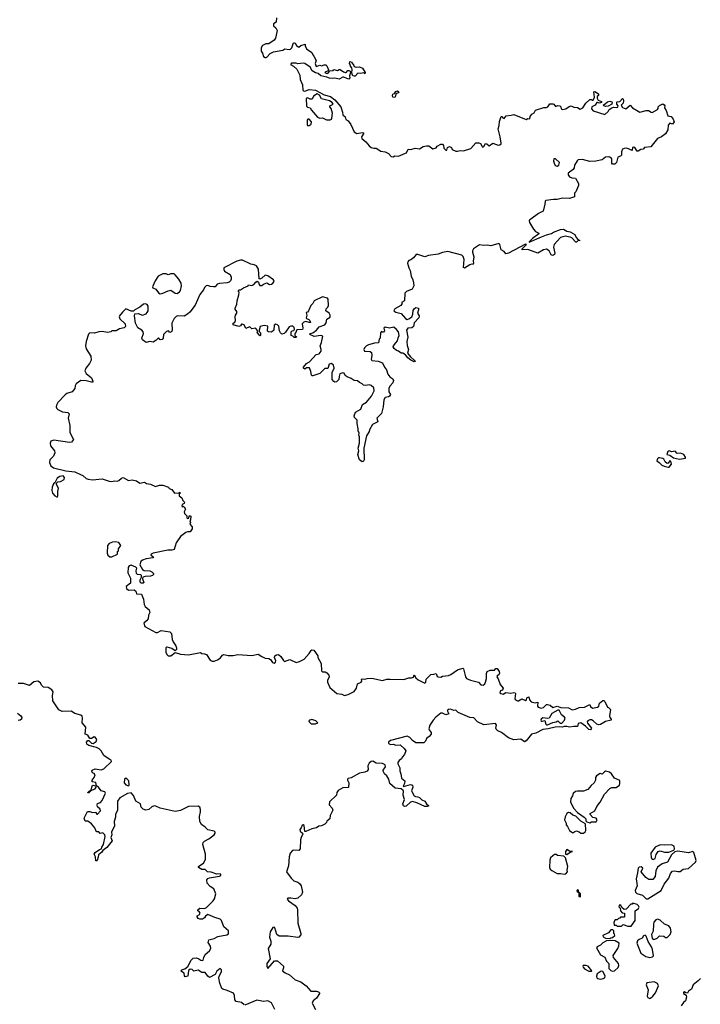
# Model space of a CAD drawing. Extents: x 2106670 to 2323771, y 35271 to 224896.
# Tile 377 of 419: x 2262581 to 2270299, y 175434 to 186593. Entities that reach past the tile are written whole.
import ezdxf

# ---------------------------------------------------------------- set-up
doc = ezdxf.new("R2010")
doc.units = 0

msp = doc.modelspace()

# ---------------------------------------------------------------- linework, layer by layer
at = {"layer": '0CON20XD'}
for points in [[(2265494, 186615), (2265488, 186565), (2265458, 186545), (2265458, 186525), (2265485, 186502), (2265501, 186471), (2265481, 186385), (2265465, 186360), (2265405, 186318), (2265372, 186318), (2265335, 186302), (2265318, 186275), (2265318, 186235), (2265333, 186215), (2265344, 186174), (2265364, 186164), (2265375, 186166), (2265385, 186170), (2265421, 186209), (2265460, 186230), (2265565, 186248), (2265589, 186261), (2265635, 186254), (2265651, 186259), (2265666, 186274), (2265685, 186330), (2265692, 186332), (2265706, 186326), (2265721, 186301), (2265745, 186282), (2265768, 186302), (2265820, 186315), (2265820, 186295), (2265833, 186263), (2265895, 186220), (2265904, 186194), (2265918, 186178), (2265942, 186132), (2265933, 186095), (2265944, 186064), (2265985, 186078), (2266005, 186070), (2266035, 186082), (2266052, 186082), (2266065, 186070), (2266082, 186025), (2266078, 186012), (2266045, 186000), (2266042, 185995), (2266055, 185988), (2266075, 185983), (2266098, 186012), (2266135, 186018), (2266145, 186030), (2266185, 186018), (2266205, 186030), (2266215, 186028), (2266252, 186002), (2266275, 185993), (2266285, 185996), (2266303, 186017), (2266315, 186018), (2266328, 186008), (2266333, 185995), (2266321, 185955), (2266326, 185934), (2266315, 185920), (2266290, 185925), (2266255, 185942), (2266245, 185942), (2266205, 185918), (2266155, 185932), (2266133, 185927), (2266095, 185929), (2266063, 185943), (2265997, 185957), (2265965, 185982), (2265935, 185989), (2265896, 186015), (2265876, 186056), (2265815, 186096), (2265795, 186100), (2265735, 186093), (2265715, 186102), (2265665, 186100), (2265650, 186085), (2265685, 186068), (2265724, 186034), (2265758, 185965), (2265761, 185915), (2265788, 185855), (2265793, 185795), (2265800, 185785), (2265815, 185782), (2265865, 185801), (2265935, 185794), (2266035, 185743), (2266105, 185721), (2266154, 185685), (2266222, 185605), (2266241, 185545), (2266244, 185514), (2266271, 185491), (2266281, 185461), (2266307, 185445), (2266336, 185406), (2266375, 185322), (2266405, 185302), (2266465, 185316), (2266479, 185309), (2266482, 185305), (2266457, 185265), (2266460, 185245), (2266508, 185208), (2266543, 185163), (2266568, 185145), (2266595, 185137), (2266625, 185136), (2266675, 185102), (2266725, 185094), (2266762, 185075), (2266795, 185043), (2266815, 185038), (2266835, 185050), (2266875, 185047), (2266955, 185079), (2266966, 185085), (2266985, 185127), (2267015, 185123), (2267065, 185137), (2267115, 185128), (2267158, 185155), (2267194, 185164), (2267222, 185162), (2267265, 185130), (2267305, 185142), (2267315, 185158), (2267355, 185181), (2267375, 185183), (2267387, 185167), (2267390, 185135), (2267413, 185113), (2267426, 185114), (2267432, 185145), (2267455, 185156), (2267477, 185145), (2267485, 185120), (2267525, 185102), (2267545, 185102), (2267575, 185109), (2267615, 185106), (2267697, 185133), (2267755, 185199), (2267786, 185196), (2267805, 185188), (2267822, 185165), (2267824, 185154), (2267835, 185150), (2267846, 185154), (2267865, 185188), (2267880, 185185), (2267905, 185162), (2267947, 185193), (2268005, 185170), (2268027, 185173), (2268040, 185185), (2268040, 185195), (2268031, 185265), (2268007, 185355), (2268018, 185395), (2268022, 185438), (2268040, 185495), (2268050, 185495), (2268061, 185481), (2268076, 185474), (2268098, 185505), (2268155, 185509), (2268185, 185520), (2268305, 185469), (2268325, 185463), (2268345, 185472), (2268365, 185470), (2268370, 185495), (2268387, 185523), (2268415, 185538), (2268432, 185568), (2268525, 185598), (2268555, 185597), (2268572, 185605), (2268592, 185638), (2268625, 185641), (2268640, 185635), (2268658, 185608), (2268685, 185620), (2268705, 185616), (2268716, 185606), (2268723, 185583), (2268735, 185576), (2268775, 185581), (2268812, 185608), (2268835, 185616), (2268865, 185602), (2268905, 185599), (2268935, 185579), (2268945, 185581), (2268966, 185594), (2269002, 185648), (2269045, 185687), (2269065, 185690), (2269075, 185680), (2269085, 185682), (2269100, 185715), (2269092, 185775), (2269105, 185780), (2269145, 185752), (2269146, 185735), (2269128, 185722), (2269128, 185705), (2269142, 185681), (2269178, 185665), (2269178, 185655), (2269155, 185646), (2269135, 185656), (2269125, 185654), (2269107, 185623), (2269070, 185605), (2269064, 185584), (2269085, 185560), (2269215, 185517), (2269256, 185554), (2269267, 185575), (2269295, 185594), (2269315, 185601), (2269345, 185597), (2269365, 185602), (2269366, 185616), (2269354, 185634), (2269352, 185658), (2269357, 185663), (2269386, 185664), (2269415, 185700), (2269424, 185694), (2269428, 185675), (2269425, 185648), (2269403, 185625), (2269415, 185599), (2269456, 185584), (2269505, 185623), (2269530, 185595), (2269593, 185555)], [(2266372, 185952), (2266358, 185958), (2266350, 185975), (2266346, 185995), (2266352, 186025), (2266347, 186047), (2266332, 186065), (2266330, 186085), (2266320, 186095), (2266325, 186120), (2266345, 186112), (2266370, 186075), (2266372, 186062), (2266396, 186056), (2266435, 186059), (2266470, 186045), (2266500, 185995), (2266495, 185980), (2266485, 185990), (2266445, 185983), (2266415, 185987), (2266385, 185954), (2266372, 185952)], [(2266103, 185457), (2266115, 185464), (2266122, 185478), (2266127, 185535), (2266112, 185585), (2266098, 185605), (2266099, 185615), (2266134, 185635), (2266125, 185655), (2266095, 185672), (2266005, 185696), (2265979, 185739), (2265955, 185753), (2265912, 185728), (2265898, 185692), (2265873, 185693), (2265845, 185708), (2265829, 185701), (2265835, 185611), (2265845, 185601), (2265873, 185595), (2265889, 185569), (2265958, 185488), (2265985, 185477), (2266015, 185479), (2266059, 185459), (2266103, 185457)], [(2266835, 185712), (2266814, 185714), (2266808, 185735), (2266811, 185749), (2266832, 185758), (2266845, 185780), (2266866, 185786), (2266880, 185775), (2266872, 185765), (2266847, 185753), (2266844, 185725), (2266835, 185712)], [(2269593, 185555), (2269615, 185546), (2269685, 185564), (2269713, 185563), (2269743, 185543), (2269755, 185542), (2269812, 185575), (2269822, 185585), (2269820, 185605), (2269835, 185620), (2269875, 185638), (2269889, 185629), (2269897, 185615), (2269893, 185595), (2269913, 185565), (2269930, 185505), (2269967, 185497), (2269992, 185465), (2270002, 185435), (2269985, 185410), (2269955, 185420), (2269935, 185398), (2269930, 185345), (2269905, 185300), (2269860, 185265), (2269813, 185245), (2269737, 185153), (2269666, 185144), (2269650, 185125), (2269625, 185121), (2269595, 185101), (2269585, 185102), (2269556, 185146), (2269545, 185150), (2269532, 185145), (2269525, 185112), (2269465, 185138), (2269436, 185134), (2269417, 185125), (2269404, 185096), (2269404, 185056), (2269394, 185046), (2269364, 185036), (2269350, 184975), (2269330, 184955), (2269303, 184955), (2269296, 184966), (2269296, 185016), (2269275, 185033), (2269255, 185039), (2269225, 185034), (2269185, 185006), (2269115, 184989), (2269045, 184985), (2268965, 185010), (2268915, 185004), (2268903, 184995), (2268874, 184945), (2268869, 184915), (2268856, 184894), (2268800, 184855), (2268802, 184835), (2268815, 184813), (2268841, 184801), (2268885, 184797), (2268916, 184735), (2268918, 184712), (2268888, 184642), (2268872, 184625), (2268872, 184585), (2268816, 184566), (2268735, 184569), (2268675, 184554), (2268635, 184556), (2268546, 184544), (2268538, 184535), (2268536, 184504), (2268516, 184424), (2268463, 184397), (2268379, 184331), (2268362, 184325), (2268359, 184315), (2268363, 184295), (2268407, 184217), (2268431, 184191), (2268469, 184175), (2268468, 184165), (2268395, 184112), (2268359, 184075), (2268360, 184070), (2268497, 184133), (2268555, 184156), (2268610, 184170), (2268635, 184186), (2268715, 184215), (2268748, 184218), (2268785, 184198), (2268825, 184190), (2268875, 184160), (2268890, 184125), (2268912, 184102), (2268930, 184095), (2268930, 184085), (2268915, 184090), (2268895, 184072), (2268887, 184073), (2268841, 184121), (2268825, 184129), (2268765, 184141), (2268715, 184124), (2268642, 184045), (2268636, 184015), (2268650, 183945), (2268645, 183930), (2268636, 183924), (2268622, 183922), (2268608, 183928), (2268584, 183975), (2268555, 183994), (2268521, 183985), (2268455, 183946), (2268345, 183990), (2268280, 183985), (2268280, 183995), (2268327, 184045), (2268318, 184048), (2268124, 183945), (2268095, 183940), (2268074, 183964), (2268040, 183985), (2268026, 184046), (2268015, 184057), (2267925, 184030), (2267885, 184038), (2267845, 184034), (2267795, 184040), (2267729, 183995), (2267716, 183975), (2267715, 183960), (2267730, 183905), (2267722, 183855), (2267727, 183833), (2267715, 183820), (2267705, 183822), (2267685, 183813), (2267625, 183778), (2267612, 183785), (2267621, 183875), (2267610, 183910), (2267595, 183926), (2267435, 183964), (2267375, 183956), (2267325, 183937), (2267215, 183920), (2267175, 183907), (2267095, 183933), (2267078, 183932), (2267047, 183895), (2267015, 183870), (2266995, 183862), (2266982, 183848), (2266979, 183835), (2266995, 183780), (2267010, 183750), (2267020, 183685), (2267040, 183645), (2267048, 183612), (2267051, 183575), (2267032, 183538), (2266969, 183511), (2266947, 183495), (2266944, 183406), (2266912, 183388), (2266920, 183375), (2266903, 183355), (2266834, 183316), (2266824, 183295), (2266845, 183280), (2266905, 183263), (2266957, 183205), (2266975, 183196), (2266995, 183202), (2267027, 183225), (2267040, 183255), (2267044, 183296), (2267053, 183315), (2267075, 183331), (2267102, 183325), (2267103, 183303), (2267091, 183265), (2267110, 183235), (2267107, 183215), (2267053, 183157), (2267048, 183115), (2267029, 183101), (2266982, 183095), (2266966, 183074), (2266984, 182995), (2266972, 182945), (2266975, 182900), (2266990, 182855), (2266980, 182815), (2267012, 182771), (2267056, 182735), (2267065, 182720), (2267055, 182714), (2267015, 182736), (2266982, 182762), (2266955, 182793), (2266925, 182812), (2266905, 182813), (2266876, 182836), (2266854, 182844), (2266828, 182868), (2266818, 182885), (2266820, 182895), (2266845, 182930), (2266866, 182954), (2266871, 182989), (2266886, 183015), (2266876, 183055), (2266855, 183083), (2266825, 183107), (2266775, 183097), (2266725, 183108), (2266712, 183095), (2266717, 183065), (2266708, 183052), (2266695, 183050), (2266685, 183060), (2266672, 183045), (2266670, 182985), (2266658, 182972), (2266648, 182932), (2266605, 182928), (2266535, 182908), (2266512, 182895), (2266492, 182875), (2266482, 182855), (2266490, 182835), (2266555, 182832), (2266571, 182821), (2266574, 182786), (2266567, 182745), (2266575, 182730), (2266645, 182721), (2266694, 182704), (2266716, 182655), (2266742, 182625), (2266755, 182574), (2266779, 182545), (2266813, 182523), (2266821, 182505), (2266814, 182476), (2266781, 182445), (2266766, 182415), (2266766, 182376), (2266784, 182345), (2266776, 182325), (2266765, 182317), (2266725, 182311), (2266709, 182285), (2266704, 182205), (2266685, 182130), (2266630, 182075), (2266642, 182035), (2266581, 182005), (2266549, 181945), (2266544, 181925), (2266512, 181878), (2266482, 181735), (2266486, 181604), (2266479, 181591), (2266465, 181583), (2266433, 181605), (2266417, 181665), (2266427, 181705), (2266421, 181735), (2266436, 181795), (2266433, 181865), (2266427, 181885), (2266431, 181905), (2266419, 181935), (2266420, 181955), (2266406, 182016), (2266409, 182055), (2266378, 182085), (2266373, 182103), (2266390, 182145), (2266451, 182179), (2266470, 182230), (2266515, 182259), (2266570, 182325), (2266600, 182385), (2266595, 182422), (2266566, 182446), (2266545, 182453), (2266505, 182446), (2266479, 182449), (2266465, 182467), (2266435, 182480), (2266411, 182501), (2266375, 182502), (2266338, 182528), (2266295, 182544), (2266272, 182562), (2266262, 182585), (2266245, 182592), (2266212, 182578), (2266202, 182548), (2266201, 182515), (2266175, 182487), (2266155, 182485), (2266142, 182492), (2266126, 182515), (2266123, 182533), (2266126, 182594), (2266148, 182645), (2266138, 182678), (2266116, 182696), (2266091, 182689), (2266075, 182640), (2266041, 182639), (2265985, 182584), (2265905, 182557), (2265895, 182558), (2265890, 182565), (2265883, 182605), (2265868, 182648), (2265835, 182646), (2265815, 182634), (2265800, 182645), (2265798, 182655), (2265833, 182697), (2265866, 182715), (2265943, 182797), (2265978, 182805), (2266000, 182835), (2266001, 182855), (2265989, 182895), (2266003, 182935), (2266017, 183007), (2265995, 183014), (2265921, 183001), (2265872, 183025), (2265880, 183035), (2265905, 183043), (2265945, 183074), (2265978, 183112), (2266040, 183135), (2266056, 183156), (2266062, 183198), (2266100, 183220), (2266100, 183245), (2266092, 183265), (2266052, 183295), (2266058, 183315), (2266076, 183334), (2266084, 183355), (2266079, 183425), (2266072, 183435), (2266013, 183453), (2265920, 183405), (2265906, 183375), (2265884, 183355), (2265856, 183294), (2265845, 183280), (2265830, 183275), (2265838, 183245), (2265830, 183215), (2265833, 183205), (2265860, 183195), (2265870, 183185), (2265878, 183162), (2265865, 183160), (2265825, 183171), (2265804, 183166), (2265784, 183146), (2265792, 183095), (2265788, 183082), (2265723, 183077), (2265708, 183042), (2265700, 183035), (2265700, 183015), (2265718, 182998), (2265715, 182990), (2265695, 182990), (2265678, 183008), (2265660, 183015), (2265660, 183055), (2265670, 183065), (2265689, 183071), (2265698, 183085), (2265693, 183105), (2265678, 183118), (2265655, 183120), (2265637, 183113), (2265595, 183050), (2265580, 183035), (2265555, 183030), (2265538, 183045), (2265526, 183066), (2265518, 183118), (2265505, 183133), (2265485, 183141), (2265465, 183130), (2265462, 183075), (2265435, 183053), (2265404, 183054), (2265392, 183062), (2265395, 183120), (2265355, 183127), (2265308, 183115), (2265298, 183075), (2265298, 183058), (2265310, 183045), (2265310, 183015), (2265305, 183010), (2265273, 183053), (2265280, 183065), (2265255, 183098), (2265215, 183090), (2265195, 183110), (2265185, 183112), (2265145, 183092), (2265128, 183135), (2265105, 183143), (2265095, 183142), (2265083, 183125), (2265065, 183114), (2265000, 183135), (2265002, 183155), (2265020, 183165), (2265027, 183183), (2265026, 183224), (2265029, 183245), (2265043, 183265), (2265044, 183285), (2265025, 183312), (2265024, 183325), (2265045, 183370), (2265047, 183405), (2265067, 183475), (2265070, 183505), (2265060, 183515), (2265065, 183530), (2265085, 183530), (2265118, 183555), (2265170, 183575), (2265175, 183588), (2265215, 183582), (2265235, 183590), (2265260, 183620), (2265275, 183628), (2265288, 183618), (2265295, 183590), (2265305, 183580), (2265325, 183582), (2265345, 183596), (2265385, 183610), (2265415, 183593), (2265435, 183594), (2265453, 183605), (2265466, 183624), (2265460, 183645), (2265395, 183691), (2265365, 183699), (2265328, 183662), (2265305, 183654), (2265296, 183656), (2265290, 183765), (2265265, 183803), (2265240, 183815), (2265201, 183821), (2265107, 183867), (2265085, 183869), (2265045, 183856), (2264895, 183780), (2264895, 183760), (2264905, 183743), (2264966, 183706), (2264973, 183695), (2264980, 183675), (2264978, 183652), (2264972, 183635), (2264955, 183618), (2264935, 183609), (2264845, 183603), (2264822, 183595), (2264798, 183565), (2264780, 183565)], [(2269225, 185610), (2269205, 185618), (2269201, 185629), (2269221, 185639), (2269245, 185662), (2269275, 185669), (2269295, 185662), (2269300, 185655), (2269296, 185634), (2269255, 185614), (2269225, 185610)], [(2265865, 185392), (2265885, 185407), (2265889, 185435), (2265865, 185464), (2265850, 185465), (2265840, 185455), (2265839, 185405), (2265845, 185392), (2265865, 185392)], [(2268675, 184934), (2268696, 184944), (2268702, 184975), (2268657, 185015), (2268640, 185015), (2268633, 184995), (2268641, 184965), (2268655, 184940), (2268675, 184934)], [(2264175, 183486), (2264205, 183492), (2264265, 183520), (2264295, 183526), (2264345, 183493), (2264365, 183490), (2264392, 183508), (2264403, 183525), (2264417, 183575), (2264411, 183605), (2264384, 183654), (2264343, 183703), (2264332, 183712), (2264295, 183712), (2264265, 183700), (2264242, 183712), (2264205, 183712), (2264152, 183685), (2264116, 183634), (2264088, 183565), (2264090, 183555), (2264125, 183537), (2264155, 183497), (2264175, 183486)], [(2264780, 183565), (2264739, 183569), (2264715, 183581), (2264695, 183578), (2264675, 183557), (2264667, 183533), (2264625, 183478), (2264571, 183359), (2264511, 183279), (2264485, 183254), (2264445, 183234), (2264372, 183235), (2264355, 183229), (2264334, 183205), (2264306, 183155), (2264308, 183075), (2264301, 183055), (2264285, 183047), (2264267, 183067), (2264245, 183059), (2264210, 183025), (2264207, 182985), (2264195, 182970), (2264174, 182964), (2264155, 182988), (2264123, 182957), (2264095, 182940), (2264055, 182944), (2264014, 182934), (2263973, 182965), (2263966, 182985), (2263984, 183035), (2263981, 183055), (2263965, 183076), (2263921, 183101), (2263894, 183154), (2263881, 183235), (2263885, 183260), (2263925, 183262), (2263975, 183246), (2264015, 183260), (2264027, 183273), (2264036, 183295), (2264036, 183346), (2264026, 183366), (2264005, 183371), (2263985, 183370), (2263944, 183336), (2263888, 183305), (2263872, 183288), (2263845, 183290), (2263785, 183316), (2263745, 183280), (2263712, 183238), (2263708, 183225), (2263715, 183202), (2263777, 183145), (2263780, 183115), (2263765, 183099), (2263711, 183089), (2263675, 183066), (2263625, 183068), (2263613, 183057), (2263575, 183046), (2263515, 183058), (2263477, 183057), (2263428, 183042), (2263377, 183043), (2263360, 183030), (2263333, 182947), (2263327, 182895), (2263333, 182863), (2263388, 182778), (2263391, 182735), (2263372, 182695), (2263331, 182645), (2263321, 182615), (2263335, 182582), (2263395, 182534), (2263412, 182495), (2263409, 182485), (2263395, 182483), (2263335, 182499), (2263275, 182504), (2263221, 182465), (2263211, 182445), (2263206, 182414), (2263175, 182377), (2263115, 182355), (2263095, 182341), (2263015, 182255), (2262998, 182225), (2262995, 182205), (2263003, 182185), (2263015, 182174), (2263065, 182150), (2263125, 182141), (2263142, 182125), (2263131, 182075), (2263148, 181995), (2263149, 181915), (2263192, 181835), (2263168, 181805), (2263145, 181800), (2262968, 181828), (2262935, 181816), (2262927, 181795), (2262932, 181765), (2262975, 181705), (2262979, 181685), (2262965, 181645), (2262924, 181605), (2262917, 181575), (2262935, 181536), (2262965, 181515), (2263105, 181479), (2263205, 181469), (2263269, 181439), (2263296, 181426), (2263335, 181393), (2263356, 181386), (2263405, 181379), (2263515, 181388), (2263594, 181364), (2263625, 181360), (2263655, 181367), (2263685, 181362), (2263705, 181370), (2263735, 181397), (2263755, 181403), (2263815, 181370), (2263855, 181377), (2263905, 181367), (2263945, 181342), (2263995, 181352), (2264018, 181338), (2264065, 181328), (2264121, 181301), (2264165, 181318), (2264205, 181318), (2264270, 181295), (2264275, 181280), (2264305, 181270), (2264338, 181228), (2264385, 181230), (2264395, 181240), (2264400, 181225), (2264390, 181215), (2264390, 181195), (2264420, 181175), (2264430, 181145), (2264448, 181125), (2264445, 181110), (2264425, 181100), (2264418, 181085), (2264425, 181070), (2264435, 181078), (2264445, 181072), (2264460, 181045), (2264447, 181015), (2264450, 180995), (2264478, 180968), (2264478, 180948), (2264485, 180940), (2264498, 180942), (2264502, 180968), (2264515, 180970), (2264520, 180965), (2264518, 180925), (2264510, 180915), (2264518, 180895), (2264512, 180875), (2264538, 180845), (2264536, 180824), (2264515, 180790), (2264485, 180790), (2264465, 180780), (2264405, 180734), (2264356, 180665), (2264333, 180587), (2264305, 180580), (2264260, 180580), (2264093, 180547), (2264072, 180535), (2264068, 180525), (2264098, 180505), (2264090, 180495), (2264015, 180483), (2263973, 180467), (2263956, 180454), (2263943, 180415), (2263972, 180362), (2263991, 180351), (2264055, 180346), (2264078, 180335), (2264097, 180315), (2264097, 180305), (2264088, 180295), (2264065, 180287), (2264005, 180282), (2263977, 180273), (2263972, 180255), (2263990, 180215), (2263980, 180205), (2263960, 180205), (2263947, 180217), (2263947, 180245), (2263962, 180275), (2263962, 180295), (2263953, 180303), (2263915, 180304), (2263906, 180316), (2263902, 180345), (2263910, 180375), (2263899, 180389), (2263845, 180410), (2263824, 180405), (2263811, 180385), (2263806, 180325), (2263839, 180265), (2263836, 180205), (2263790, 180170), (2263792, 180145), (2263815, 180129), (2263880, 180130), (2263896, 180116), (2263905, 180085), (2263961, 180081), (2263986, 180025), (2263992, 179965), (2264004, 179944), (2264048, 179905), (2264056, 179876), (2264043, 179845), (2264036, 179804), (2264020, 179780), (2263990, 179755), (2264001, 179715), (2264125, 179646), (2264145, 179647), (2264185, 179670), (2264284, 179654), (2264301, 179635), (2264308, 179568), (2264320, 179540), (2264353, 179495), (2264360, 179475), (2264358, 179455), (2264345, 179440), (2264305, 179468), (2264255, 179482), (2264245, 179480), (2264238, 179472), (2264238, 179425), (2264248, 179398), (2264264, 179384), (2264295, 179384), (2264345, 179420), (2264405, 179403), (2264495, 179394), (2264632, 179422), (2264648, 179408), (2264675, 179407), (2264698, 179398), (2264741, 179335), (2264765, 179321), (2264785, 179321), (2264825, 179336), (2264853, 179355), (2264880, 179390), (2264895, 179399), (2264945, 179388), (2265002, 179388), (2265055, 179398), (2265215, 179388), (2265285, 179403), (2265325, 179376), (2265365, 179358), (2265405, 179352), (2265425, 179342), (2265448, 179308), (2265465, 179301), (2265480, 179310), (2265487, 179325), (2265469, 179365), (2265474, 179385), (2265493, 179396), (2265517, 179397), (2265543, 179375), (2265571, 179331), (2265585, 179320), (2265645, 179343), (2265715, 179308), (2265755, 179318), (2265808, 179345), (2265862, 179408), (2265887, 179445), (2265895, 179451), (2265915, 179448), (2265960, 179385), (2265962, 179365), (2266000, 179295), (2266003, 179213), (2266015, 179200), (2266045, 179202), (2266065, 179192), (2266088, 179165), (2266090, 179145), (2266073, 179105), (2266073, 179085), (2266097, 179025), (2266176, 178956), (2266235, 178948), (2266265, 178933), (2266306, 178944), (2266375, 178978), (2266401, 179015), (2266411, 179065), (2266454, 179085), (2266460, 179095), (2266458, 179115), (2266465, 179122), (2266495, 179120), (2266522, 179128), (2266575, 179129), (2266695, 179103), (2266745, 179120), (2266782, 179118), (2266936, 179114), (2266995, 179132), (2267025, 179132), (2267045, 179140), (2267055, 179168), (2267074, 179134), (2267101, 179111), (2267175, 179074), (2267187, 179083), (2267190, 179120), (2267245, 179172), (2267276, 179174), (2267303, 179183), (2267315, 179150), (2267326, 179144), (2267355, 179143), (2267377, 179153), (2267445, 179161), (2267469, 179171), (2267547, 179225), (2267605, 179244), (2267615, 179234), (2267638, 179145), (2267648, 179128), (2267695, 179107), (2267783, 179083), (2267809, 179055), (2267835, 179050), (2267856, 179064), (2267864, 179086), (2267874, 179125), (2267873, 179183), (2267882, 179205), (2267918, 179222), (2267965, 179220), (2267982, 179238), (2267995, 179240), (2268020, 179205), (2268023, 179185), (2268015, 179168), (2267994, 179156), (2267990, 179145), (2268005, 179122), (2268029, 179059), (2268062, 179015), (2268056, 178994), (2268035, 178987), (2268024, 178965), (2268038, 178955), (2268065, 178949), (2268095, 178968), (2268150, 178960), (2268185, 178968), (2268200, 178965), (2268204, 178955), (2268197, 178895), (2268204, 178884), (2268225, 178872), (2268237, 178873), (2268275, 178894), (2268315, 178878), (2268327, 178885), (2268332, 178908), (2268355, 178917), (2268361, 178885), (2268381, 178861), (2268425, 178850), (2268455, 178857), (2268452, 178812), (2268462, 178802), (2268495, 178791), (2268522, 178798), (2268555, 178830), (2268565, 178831), (2268595, 178824), (2268625, 178799), (2268675, 178814), (2268719, 178799), (2268805, 178792), (2268845, 178770), (2268885, 178780), (2268925, 178799), (2268985, 178801), (2269045, 178830), (2269055, 178810), (2269075, 178790), (2269135, 178800), (2269148, 178812), (2269155, 178848), (2269194, 178876), (2269205, 178876), (2269216, 178865), (2269245, 178800), (2269258, 178798), (2269280, 178775), (2269270, 178705), (2269272, 178685), (2269290, 178665), (2269290, 178655), (2269225, 178640), (2269168, 178605), (2269145, 178601), (2269125, 178610), (2269084, 178645), (2269066, 178656), (2269045, 178658), (2269022, 178645), (2269017, 178635), (2269019, 178619), (2269066, 178565), (2269055, 178543), (2269035, 178548), (2268996, 178586), (2268944, 178624), (2268915, 178616), (2268905, 178583), (2268865, 178584), (2268816, 178576), (2268785, 178583), (2268755, 178582), (2268735, 178573), (2268705, 178580), (2268655, 178576), (2268575, 178556), (2268515, 178549), (2268435, 178505), (2268385, 178494), (2268325, 178420), (2268305, 178410), (2268265, 178439), (2268185, 178432), (2268125, 178452), (2268046, 178516), (2268003, 178533), (2267985, 178551), (2267981, 178565), (2267989, 178599), (2267976, 178616), (2267845, 178603), (2267772, 178635), (2267730, 178680), (2267685, 178684)], [(2270065, 181614), (2270130, 181625), (2270133, 181635), (2270113, 181665), (2270075, 181679), (2270035, 181678), (2270015, 181701), (2269976, 181696), (2269945, 181706), (2269931, 181699), (2269920, 181665), (2269955, 181658), (2269995, 181627), (2270065, 181614)], [(2269935, 181520), (2269945, 181523), (2269971, 181555), (2269965, 181589), (2269955, 181594), (2269935, 181568), (2269925, 181564), (2269901, 181581), (2269885, 181611), (2269875, 181618), (2269835, 181628), (2269825, 181628), (2269813, 181617), (2269805, 181592), (2269834, 181574), (2269863, 181544), (2269891, 181531), (2269935, 181520)], [(2263005, 181183), (2263012, 181195), (2263014, 181244), (2263022, 181285), (2262998, 181325), (2262998, 181342), (2263013, 181357), (2263045, 181358), (2263085, 181382), (2263090, 181405), (2263075, 181422), (2263035, 181416), (2263004, 181395), (2262980, 181345), (2262965, 181332), (2262949, 181295), (2262946, 181256), (2262951, 181225), (2262980, 181195), (2263005, 181183)], [(2263625, 180504), (2263690, 180535), (2263690, 180565), (2263700, 180575), (2263703, 180597), (2263727, 180635), (2263705, 180668), (2263665, 180676), (2263635, 180672), (2263597, 180655), (2263577, 180635), (2263574, 180545), (2263580, 180525), (2263604, 180504), (2263625, 180504)], [(2263595, 178213), (2263534, 178255), (2263505, 178307), (2263481, 178331), (2263452, 178345), (2263365, 178366), (2263341, 178381), (2263340, 178405), (2263355, 178422), (2263365, 178423), (2263395, 178394), (2263415, 178389), (2263447, 178413), (2263454, 178435), (2263435, 178462), (2263425, 178464), (2263395, 178448), (2263375, 178447), (2263355, 178483), (2263322, 178495), (2263331, 178575), (2263289, 178625), (2263294, 178675), (2263290, 178700), (2263275, 178711), (2263205, 178728), (2263165, 178757), (2263063, 178753), (2263025, 178771), (2262957, 178875), (2262954, 178934), (2262959, 178975), (2262947, 178997), (2262905, 179026), (2262849, 179029), (2262829, 179049), (2262815, 179078), (2262785, 179096), (2262742, 179088), (2262692, 179048), (2262625, 179068), (2262565, 179069)], [(2267685, 178684), (2267555, 178742), (2267525, 178768), (2267504, 178764), (2267465, 178778), (2267445, 178776), (2267434, 178766), (2267432, 178755), (2267448, 178725), (2267415, 178716), (2267375, 178733), (2267355, 178732), (2267301, 178689), (2267271, 178655), (2267231, 178599), (2267222, 178555), (2267223, 178543), (2267247, 178515), (2267247, 178495), (2267225, 178468), (2267194, 178445), (2267181, 178415), (2267163, 178397), (2267075, 178398), (2267035, 178424), (2267005, 178459), (2266975, 178472), (2266784, 178425), (2266764, 178405), (2266763, 178395), (2266770, 178385), (2266785, 178380), (2266815, 178383), (2266845, 178370), (2266895, 178373), (2266942, 178332), (2266960, 178305), (2266944, 178265), (2266917, 178235), (2266910, 178215), (2266884, 178196), (2266870, 178175), (2266870, 178160), (2266892, 178115), (2266890, 178080), (2266903, 178045), (2266909, 177995), (2266948, 177965), (2266944, 177935), (2266928, 177905), (2266935, 177902), (2267014, 177926), (2267035, 177918), (2267041, 177895), (2267024, 177855), (2267026, 177845), (2267056, 177796), (2267068, 177788), (2267097, 177787), (2267115, 177779), (2267142, 177752), (2267174, 177735), (2267194, 177704), (2267220, 177685), (2267200, 177675), (2267175, 177674), (2267085, 177718), (2267035, 177734), (2267014, 177726), (2266965, 177680), (2266945, 177677), (2266935, 177682), (2266926, 177705), (2266944, 177755), (2266930, 177805), (2266933, 177855), (2266906, 177876), (2266838, 177885), (2266777, 177935), (2266768, 177985), (2266745, 178022), (2266716, 178045), (2266702, 178075), (2266702, 178088), (2266728, 178125), (2266725, 178149), (2266695, 178162), (2266625, 178167), (2266585, 178188), (2266566, 178184), (2266543, 178167), (2266530, 178135), (2266532, 178095), (2266523, 178077), (2266496, 178064), (2266435, 178052), (2266340, 178000), (2266305, 177993), (2266297, 177985), (2266297, 177975), (2266313, 177943), (2266310, 177895), (2266305, 177890), (2266245, 177888), (2266194, 177856), (2266178, 177835), (2266172, 177805), (2266095, 177730), (2266092, 177695), (2266126, 177656), (2266132, 177635), (2266102, 177575), (2266097, 177535), (2266065, 177510), (2266060, 177495), (2266043, 177477), (2266005, 177458), (2265975, 177452), (2265946, 177434), (2265895, 177421), (2265825, 177392), (2265814, 177394), (2265805, 177460), (2265795, 177468), (2265783, 177465), (2265773, 177435), (2265756, 177415), (2265762, 177395), (2265788, 177375), (2265790, 177365), (2265772, 177325), (2265766, 177296), (2265763, 177195), (2265745, 177177), (2265685, 177182), (2265674, 177176), (2265648, 177145), (2265635, 177105), (2265628, 177005), (2265608, 176935), (2265658, 176862), (2265688, 176835), (2265735, 176818), (2265755, 176804), (2265772, 176775), (2265788, 176705), (2265776, 176675), (2265735, 176636), (2265705, 176630), (2265655, 176638), (2265620, 176635), (2265613, 176627), (2265631, 176605), (2265703, 176553), (2265726, 176525), (2265731, 176505), (2265734, 176354), (2265770, 176235), (2265769, 176221), (2265748, 176195), (2265735, 176190), (2265624, 176206), (2265525, 176206), (2265496, 176226), (2265475, 176300), (2265465, 176308), (2265452, 176305), (2265420, 176255), (2265412, 176195), (2265429, 176149), (2265430, 176115), (2265398, 176065), (2265422, 175948), (2265382, 175895), (2265382, 175865), (2265395, 175840), (2265470, 175925), (2265505, 175928), (2265572, 175865), (2265573, 175847), (2265562, 175815), (2265592, 175792), (2265639, 175769), (2265705, 175710), (2265770, 175690), (2265829, 175645), (2265882, 175582), (2265945, 175583), (2265970, 175575), (2265980, 175565), (2265982, 175555), (2265945, 175502), (2265907, 175473), (2265899, 175445), (2265936, 175376)], [(2262555, 178732), (2262595, 178702), (2262605, 178685), (2262603, 178667), (2262585, 178655), (2262565, 178652)], [(2265935, 178612), (2265960, 178625), (2265940, 178645), (2265895, 178660), (2265870, 178655), (2265860, 178645), (2265862, 178635), (2265885, 178613), (2265935, 178612)], [(2268555, 178602), (2268565, 178603), (2268625, 178629), (2268666, 178634), (2268685, 178648), (2268711, 178621), (2268730, 178620), (2268759, 178655), (2268766, 178675), (2268758, 178688), (2268725, 178716), (2268697, 178767), (2268685, 178767), (2268615, 178728), (2268585, 178678), (2268565, 178673), (2268515, 178681), (2268494, 178666), (2268489, 178655), (2268493, 178643), (2268505, 178641), (2268535, 178652), (2268549, 178609), (2268555, 178602)], [(2265125, 175426), (2265095, 175453), (2265037, 175467), (2265021, 175485), (2265016, 175535), (2265005, 175559), (2264935, 175591), (2264885, 175604), (2264874, 175614), (2264849, 175675), (2264839, 175735), (2264842, 175752), (2264862, 175785), (2264868, 175805), (2264870, 175825), (2264855, 175840), (2264815, 175808), (2264799, 175771), (2264735, 175737), (2264715, 175751), (2264685, 175793), (2264648, 175795), (2264605, 175820), (2264555, 175811), (2264535, 175827), (2264515, 175833), (2264494, 175816), (2264486, 175754), (2264457, 175747), (2264450, 175755), (2264447, 175787), (2264414, 175804), (2264410, 175815), (2264418, 175825), (2264455, 175837), (2264486, 175864), (2264527, 175935), (2264548, 175955), (2264585, 175959), (2264611, 175951), (2264635, 175934), (2264655, 175931), (2264663, 175935), (2264669, 175965), (2264685, 175998), (2264735, 176038), (2264747, 176065), (2264744, 176094), (2264718, 176135), (2264727, 176163), (2264785, 176178), (2264829, 176201), (2264930, 176220), (2264947, 176233), (2264949, 176265), (2264895, 176313), (2264868, 176385), (2264855, 176400), (2264795, 176417), (2264715, 176452), (2264687, 176433), (2264675, 176413), (2264655, 176400), (2264625, 176400), (2264605, 176408), (2264593, 176425), (2264593, 176437), (2264619, 176451), (2264628, 176465), (2264616, 176486), (2264600, 176495), (2264600, 176505), (2264625, 176524), (2264675, 176521), (2264699, 176531), (2264774, 176606), (2264789, 176631), (2264804, 176685), (2264784, 176744), (2264740, 176770), (2264707, 176807), (2264704, 176845), (2264715, 176859), (2264733, 176867), (2264845, 176886), (2264862, 176895), (2264863, 176905), (2264855, 176913), (2264815, 176909), (2264751, 176931), (2264710, 176935), (2264685, 176960), (2264645, 176961), (2264610, 176985), (2264610, 176995), (2264622, 177008), (2264665, 177032), (2264688, 177075), (2264687, 177135), (2264659, 177245), (2264662, 177268), (2264676, 177284), (2264725, 177309), (2264785, 177354), (2264796, 177375), (2264796, 177385), (2264786, 177396), (2264715, 177412), (2264683, 177443), (2264641, 177471), (2264623, 177505), (2264619, 177561), (2264633, 177615), (2264633, 177643), (2264625, 177668), (2264605, 177679), (2264495, 177677), (2264405, 177629), (2264345, 177618), (2264175, 177658), (2264125, 177681), (2264105, 177683), (2264079, 177671), (2264045, 177642), (2264013, 177633), (2263980, 177645), (2263958, 177668), (2263950, 177705), (2263898, 177735), (2263871, 177801), (2263845, 177830), (2263805, 177822), (2263715, 177774), (2263689, 177735), (2263689, 177635), (2263669, 177585), (2263669, 177555), (2263651, 177505), (2263656, 177455), (2263621, 177385), (2263626, 177355), (2263616, 177325), (2263629, 177285), (2263569, 177211), (2263522, 177178), (2263511, 177159), (2263475, 177129), (2263469, 177101), (2263461, 177065), (2263455, 177059), (2263445, 177061), (2263440, 177105), (2263424, 177135), (2263436, 177155), (2263485, 177188), (2263507, 177195), (2263511, 177215), (2263530, 177245), (2263549, 177335), (2263548, 177355), (2263525, 177378), (2263495, 177370), (2263477, 177387), (2263455, 177390), (2263443, 177403), (2263432, 177435), (2263395, 177480), (2263355, 177508), (2263325, 177510), (2263312, 177545), (2263351, 177619), (2263375, 177619), (2263405, 177607), (2263442, 177612), (2263455, 177590), (2263465, 177587), (2263498, 177625), (2263492, 177645), (2263462, 177672), (2263458, 177695), (2263465, 177708), (2263498, 177722), (2263515, 177743), (2263553, 177825), (2263545, 177840), (2263503, 177853), (2263476, 177895), (2263450, 177910), (2263445, 177948), (2263402, 177955), (2263402, 177975), (2263427, 178003), (2263437, 178035), (2263425, 178051), (2263405, 178058), (2263399, 178075), (2263404, 178086), (2263435, 178103), (2263505, 178090), (2263535, 178102), (2263623, 178185), (2263619, 178199), (2263595, 178213)], [(2263815, 177908), (2263823, 177917), (2263817, 177965), (2263795, 177990), (2263784, 177995), (2263770, 177985), (2263766, 177945), (2263783, 177923), (2263815, 177908)], [(2269045, 177492), (2269065, 177500), (2269118, 177502), (2269128, 177525), (2269120, 177545), (2269082, 177552), (2269050, 177585), (2269050, 177595), (2269102, 177625), (2269127, 177675), (2269164, 177726), (2269214, 177816), (2269275, 177880), (2269295, 177890), (2269345, 177890), (2269382, 177918), (2269388, 177935), (2269385, 177970), (2269327, 177997), (2269292, 178045), (2269270, 178065), (2269224, 178076), (2269211, 178069), (2269188, 178042), (2269165, 178048), (2269122, 178025), (2269110, 178005), (2269109, 177975), (2269096, 177944), (2269062, 177915), (2269022, 177868), (2268975, 177849), (2268905, 177851), (2268884, 177846), (2268856, 177824), (2268850, 177795), (2268831, 177765), (2268829, 177725), (2268865, 177652), (2268905, 177606), (2268983, 177553), (2269000, 177535), (2269000, 177515), (2269012, 177502), (2269045, 177492)], [(2263355, 177830), (2263354, 177835), (2263374, 177855), (2263390, 177860), (2263401, 177909), (2263415, 177918), (2263441, 177911), (2263444, 177895), (2263429, 177871), (2263388, 177852), (2263365, 177832), (2263355, 177830)], [(2268975, 177372), (2268995, 177388), (2269002, 177405), (2268998, 177478), (2268945, 177508), (2268888, 177565), (2268855, 177577), (2268825, 177603), (2268805, 177607), (2268785, 177598), (2268765, 177560), (2268760, 177525), (2268777, 177487), (2268778, 177468), (2268795, 177450), (2268814, 177405), (2268855, 177377), (2268875, 177392), (2268895, 177398), (2268927, 177387), (2268943, 177373), (2268975, 177372)], [(2269765, 177074), (2269786, 177085), (2269800, 177130), (2269822, 177165), (2269845, 177172), (2269895, 177159), (2269942, 177158), (2269999, 177181), (2270006, 177195), (2270001, 177225), (2269972, 177242), (2269896, 177236), (2269845, 177241), (2269786, 177214), (2269738, 177145), (2269741, 177095), (2269755, 177077), (2269765, 177074)], [(2268755, 176907), (2268775, 176912), (2268792, 176935), (2268788, 176955), (2268798, 176995), (2268770, 177095), (2268752, 177112), (2268681, 177121), (2268665, 177130), (2268645, 177130), (2268625, 177118), (2268602, 177095), (2268594, 177066), (2268588, 176985), (2268597, 176967), (2268615, 176950), (2268675, 176918), (2268715, 176917), (2268755, 176907)], [(2268785, 177130), (2268822, 177158), (2268850, 177165), (2268815, 177170), (2268785, 177190), (2268770, 177165), (2268770, 177135), (2268785, 177130)], [(2269705, 176630), (2269854, 176725), (2269888, 176795), (2269941, 176865), (2269962, 176918), (2269985, 176942), (2270005, 176948), (2270045, 176938), (2270072, 176938), (2270104, 176966), (2270165, 176973), (2270246, 177044), (2270251, 177065), (2270224, 177154), (2270214, 177164), (2270165, 177151), (2270045, 177170), (2270009, 177161), (2269972, 177128), (2269926, 177044), (2269865, 177026), (2269812, 176988), (2269794, 176945), (2269789, 176881), (2269762, 176848), (2269715, 176850), (2269680, 176870), (2269630, 176935), (2269646, 176975), (2269630, 176990), (2269605, 176988), (2269593, 176977), (2269586, 176924), (2269571, 176855), (2269585, 176775), (2269562, 176725), (2269564, 176705), (2269581, 176691), (2269645, 176669), (2269685, 176630), (2269705, 176630)], [(2268935, 176650), (2268940, 176655), (2268940, 176685), (2268920, 176700), (2268918, 176728), (2268905, 176730), (2268900, 176725), (2268902, 176712), (2268920, 176700), (2268920, 176655), (2268935, 176650)], [(2269385, 176318), (2269405, 176320), (2269425, 176340), (2269478, 176318), (2269515, 176320), (2269560, 176385), (2269560, 176495), (2269600, 176520), (2269604, 176535), (2269599, 176549), (2269585, 176564), (2269535, 176580), (2269525, 176570), (2269512, 176568), (2269458, 176512), (2269435, 176510), (2269410, 176530), (2269398, 176558), (2269385, 176562), (2269378, 176555), (2269377, 176537), (2269390, 176525), (2269393, 176493), (2269412, 176472), (2269438, 176468), (2269440, 176425), (2269435, 176420), (2269395, 176420), (2269385, 176410), (2269372, 176408), (2269358, 176392), (2269335, 176390), (2269320, 176365), (2269322, 176332), (2269345, 176330), (2269355, 176320), (2269385, 176318)], [(2269765, 176168), (2269785, 176172), (2269810, 176185), (2269835, 176208), (2269885, 176207), (2269905, 176190), (2269925, 176190), (2269957, 176225), (2269967, 176255), (2269963, 176295), (2269943, 176325), (2269895, 176343), (2269845, 176387), (2269815, 176397), (2269795, 176390), (2269774, 176366), (2269767, 176343), (2269766, 176264), (2269746, 176225), (2269752, 176182), (2269765, 176168)], [(2269275, 176180), (2269283, 176187), (2269305, 176190), (2269330, 176215), (2269328, 176228), (2269320, 176235), (2269320, 176265), (2269307, 176277), (2269283, 176277), (2269257, 176243), (2269193, 176215), (2269197, 176197), (2269225, 176182), (2269275, 176180)], [(2269725, 175964), (2269758, 175972), (2269768, 175985), (2269756, 176056), (2269746, 176085), (2269707, 176145), (2269687, 176207), (2269675, 176218), (2269655, 176210), (2269640, 176185), (2269605, 176168), (2269588, 176152), (2269581, 176125), (2269626, 176015), (2269682, 175975), (2269725, 175964)], [(2269305, 175808), (2269325, 175813), (2269369, 175851), (2269376, 175875), (2269370, 175895), (2269316, 175965), (2269312, 175988), (2269363, 176065), (2269377, 176095), (2269378, 176125), (2269335, 176152), (2269305, 176158), (2269235, 176152), (2269195, 176132), (2269166, 176104), (2269128, 176085), (2269122, 176075), (2269169, 175995), (2269217, 175967), (2269235, 175922), (2269260, 175895), (2269261, 175841), (2269285, 175818), (2269305, 175808)], [(2269065, 175808), (2269070, 175815), (2269029, 175865), (2269002, 175875), (2268971, 175875), (2268966, 175865), (2268969, 175855), (2268985, 175836), (2269035, 175809), (2269065, 175808)], [(2269165, 175719), (2269185, 175724), (2269215, 175735), (2269222, 175755), (2269194, 175804), (2269175, 175810), (2269129, 175781), (2269122, 175752), (2269127, 175735), (2269136, 175726), (2269165, 175719)], [(2269725, 175500), (2269735, 175502), (2269762, 175525), (2269792, 175565), (2269826, 175645), (2269815, 175668), (2269775, 175690), (2269694, 175676), (2269684, 175656), (2269707, 175597), (2269698, 175525), (2269705, 175512), (2269725, 175500)], [(2270300, 175725), (2270275, 175698), (2270217, 175653), (2270198, 175605), (2270167, 175583), (2270155, 175560), (2270135, 175562), (2270115, 175577), (2270107, 175573), (2270109, 175555), (2270137, 175537), (2270143, 175515), (2270130, 175475), (2270110, 175455), (2270083, 175417)], [(2265476, 175375), (2265435, 175452), (2265395, 175475), (2265345, 175466), (2265269, 175481), (2265135, 175425)]]:
    msp.add_lwpolyline(points, dxfattribs=at)

doc.saveas('drawing.dxf')
